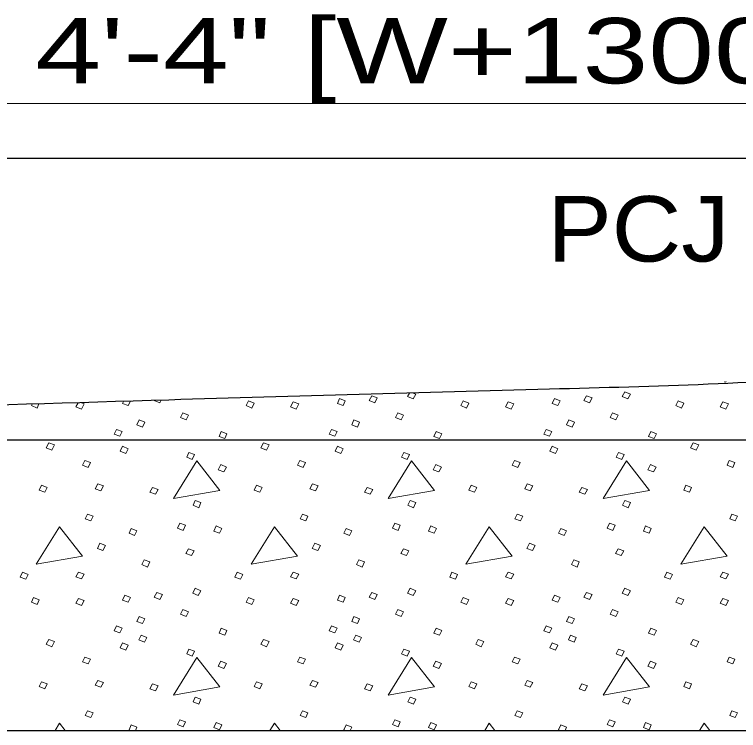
# Model space of a CAD drawing. Extents: x 1083.1 to 1123, y 697.4 to 741.4.
# Drawn here: x 1091.119 to 1092.844, y 699.494 to 701.202 of the extents above; entities that cross this region are included whole.
import ezdxf

# ---------------------------------------------------------------- set-up
doc = ezdxf.new("R2010")
doc.units = 0
doc.header["$LTSCALE"] = 0.062
doc.layers.add('1', color=7, linetype='Continuous', lineweight=13)

msp = doc.modelspace()

# ---------------------------------------------------------------- linework, layer by layer
at = {"layer": '1'}
for p, q in [((1094.45983, 700.98917), (1088.74, 700.98917)), ((1091.22658, 699.51175), (1091.21583, 699.49442)), ((1091.24008, 699.49442), (1091.22658, 699.51175)), ((1091.73842, 699.51175), (1091.72767, 699.49442)), ((1091.75192, 699.49442), (1091.73842, 699.51175)), ((1092.25033, 699.51175), (1092.2395, 699.49442)), ((1092.26375, 699.49442), (1092.25033, 699.51175)), ((1092.76217, 699.51175), (1092.75142, 699.49442)), ((1092.77567, 699.49442), (1092.76217, 699.51175))]:
    msp.add_line(p, q, dxfattribs=at)
at = {"layer": '1', "lineweight": 25}
msp.add_line((1095.16083, 700.18692), (1088.74, 700.18692), dxfattribs=at)
for points in [[(1094.45983, 700.85858), (1092.14192, 700.85858), (1088.75442, 700.85858)], [(1088.02083, 699.97467), (1088.02083, 699.49442), (1095.16083, 699.49442)]]:
    msp.add_lwpolyline(points, dxfattribs=at)
at = {"layer": '1'}
for points in [[(1092.81517, 700.32633), (1092.81425, 700.32467), (1092.8105, 700.32608)], [(1092.06892, 700.29908), (1092.07517, 700.29642), (1092.06892, 700.28508), (1092.05542, 700.29075), (1092.05992, 700.29875)], [(1091.27642, 700.27608), (1091.28492, 700.273), (1091.27867, 700.26083), (1091.26517, 700.2665), (1091.27042, 700.27592)], [(1091.39517, 700.27967), (1091.39, 700.26892), (1091.37658, 700.27383), (1091.379, 700.27917)], [(1091.46875, 700.28192), (1091.46542, 700.27542), (1091.452, 700.28108), (1091.45217, 700.28142)], [(1091.17733, 700.27308), (1091.17267, 700.26325), (1091.15925, 700.26892), (1091.16092, 700.27258)], [(1091.39642, 699.49442), (1091.39183, 699.49642), (1091.39717, 699.50767)], [(1091.39717, 699.50767), (1091.41067, 699.50208), (1091.40708, 699.49442)], [(1091.90825, 699.49442), (1091.90367, 699.49642), (1091.90908, 699.50767)], [(1091.90908, 699.50767), (1091.9225, 699.50208), (1091.91892, 699.49442)], [(1092.42008, 699.49442), (1092.4155, 699.49642), (1092.42092, 699.50767)], [(1092.42092, 699.50767), (1092.43442, 699.50208), (1092.43083, 699.49442)]]:
    msp.add_lwpolyline(points, dxfattribs=at)
for points in [[(1091.97017, 700.29242), (1091.98358, 700.2875), (1091.97733, 700.27542), (1091.96383, 700.28108)], [(1092.482, 700.29242), (1092.49542, 700.2875), (1092.48917, 700.27542), (1092.47567, 700.28108)], [(1092.57358, 700.30208), (1092.58708, 700.29642), (1092.58075, 700.28508), (1092.56733, 700.29075)], [(1091.6765, 700.28025), (1091.68992, 700.27458), (1091.68458, 700.26325), (1091.67108, 700.26892)], [(1091.78333, 700.27783), (1091.79683, 700.273), (1091.7905, 700.26083), (1091.77708, 700.2665)], [(1091.89383, 700.28592), (1091.90725, 700.28025), (1091.90192, 700.26892), (1091.88842, 700.27383)], [(1092.18833, 700.28025), (1092.20183, 700.27458), (1092.19642, 700.26325), (1092.18292, 700.26892)], [(1092.29517, 700.27783), (1092.30867, 700.273), (1092.30242, 700.26083), (1092.28892, 700.2665)], [(1092.40567, 700.28592), (1092.41917, 700.28025), (1092.41375, 700.26892), (1092.40025, 700.27383)], [(1092.70017, 700.28025), (1092.71367, 700.27458), (1092.70825, 700.26325), (1092.69483, 700.26892)], [(1092.80708, 700.27783), (1092.8205, 700.273), (1092.81425, 700.26083), (1092.80075, 700.2665)], [(1091.52025, 700.252), (1091.53367, 700.24633), (1091.52833, 700.235), (1091.51483, 700.24067)], [(1092.03208, 700.252), (1092.04558, 700.24633), (1092.04017, 700.235), (1092.02667, 700.24067)], [(1092.544, 700.252), (1092.55742, 700.24633), (1092.552, 700.235), (1092.53858, 700.24067)], [(1091.41608, 700.235), (1091.4295, 700.22933), (1091.42417, 700.218), (1091.41067, 700.22292)], [(1091.92792, 700.235), (1091.94142, 700.22933), (1091.936, 700.218), (1091.9225, 700.22292)], [(1092.43975, 700.235), (1092.45325, 700.22933), (1092.44783, 700.218), (1092.43442, 700.22292)], [(1091.36217, 700.21242), (1091.37567, 700.2075), (1091.37025, 700.19625), (1091.35683, 700.20108)], [(1091.61183, 700.2075), (1091.62533, 700.20192), (1091.61992, 700.19058), (1091.60642, 700.19542)], [(1091.87408, 700.21242), (1091.8875, 700.2075), (1091.88217, 700.19625), (1091.86867, 700.20108)], [(1092.12367, 700.2075), (1092.13717, 700.20192), (1092.13175, 700.19058), (1092.11833, 700.19542)], [(1092.38592, 700.21242), (1092.39933, 700.2075), (1092.394, 700.19625), (1092.3805, 700.20108)], [(1092.63558, 700.2075), (1092.649, 700.20192), (1092.64367, 700.19058), (1092.63017, 700.19542)], [(1091.20058, 700.18008), (1091.214, 700.17517), (1091.20775, 700.16308), (1091.19425, 700.16875)], [(1091.37658, 700.172), (1091.39, 700.16633), (1091.38467, 700.155), (1091.37117, 700.16067)], [(1091.71242, 700.18008), (1091.72583, 700.17517), (1091.71958, 700.16308), (1091.70608, 700.16875)], [(1091.88842, 700.172), (1091.90192, 700.16633), (1091.8965, 700.155), (1091.883, 700.16067)], [(1092.40025, 700.172), (1092.41375, 700.16633), (1092.40833, 700.155), (1092.39492, 700.16067)], [(1092.73617, 700.18008), (1092.74958, 700.17517), (1092.74333, 700.16308), (1092.72983, 700.16875)], [(1091.53458, 700.15742), (1091.54808, 700.15258), (1091.54267, 700.14042), (1091.52925, 700.14608)], [(1092.0465, 700.15742), (1092.05992, 700.15258), (1092.05458, 700.14042), (1092.04108, 700.14608)], [(1092.55833, 700.15742), (1092.57183, 700.15258), (1092.56642, 700.14042), (1092.55292, 700.14608)], [(1091.28675, 700.138), (1091.30025, 700.13317), (1091.29483, 700.12183), (1091.28133, 700.12675)], [(1091.55342, 700.13725), (1091.49775, 700.0475), (1091.60825, 700.06692)], [(1091.79858, 700.138), (1091.81208, 700.13317), (1091.80667, 700.12183), (1091.79325, 700.12675)], [(1092.06533, 700.13725), (1092.00967, 700.0475), (1092.12008, 700.06692)], [(1092.3105, 700.138), (1092.32392, 700.13317), (1092.31858, 700.12183), (1092.30508, 700.12675)], [(1092.57717, 700.13725), (1092.5215, 700.0475), (1092.63192, 700.06692)], [(1092.82233, 700.138), (1092.83583, 700.13317), (1092.83042, 700.12183), (1092.81692, 700.12675)], [(1091.61092, 700.12833), (1091.62442, 700.12267), (1091.61808, 700.11133), (1091.60467, 700.11625)], [(1092.12275, 700.12833), (1092.13625, 700.12267), (1092.13, 700.11133), (1092.1165, 700.11625)], [(1092.63467, 700.12833), (1092.64808, 700.12267), (1092.64183, 700.11133), (1092.62833, 700.11625)], [(1091.1835, 700.079), (1091.19692, 700.07417), (1091.19158, 700.06283), (1091.17808, 700.06775)], [(1091.31725, 700.08225), (1091.33075, 700.07742), (1091.3245, 700.06608), (1091.311, 700.07092)], [(1091.4475, 700.07417), (1091.461, 700.06933), (1091.45467, 700.058), (1091.44117, 700.06283)], [(1091.69533, 700.079), (1091.70883, 700.07417), (1091.70342, 700.06283), (1091.68992, 700.06775)], [(1091.82917, 700.08225), (1091.84258, 700.07742), (1091.83633, 700.06608), (1091.82283, 700.07092)], [(1091.95933, 700.07417), (1091.97283, 700.06933), (1091.9665, 700.058), (1091.95308, 700.06283)], [(1092.20717, 700.079), (1092.22067, 700.07417), (1092.21525, 700.06283), (1092.20183, 700.06775)], [(1092.341, 700.08225), (1092.3545, 700.07742), (1092.34817, 700.06608), (1092.33475, 700.07092)], [(1092.47125, 700.07417), (1092.48467, 700.06933), (1092.47842, 700.058), (1092.46492, 700.06283)], [(1092.71908, 700.079), (1092.7325, 700.07417), (1092.72717, 700.06283), (1092.71367, 700.06775)], [(1091.54983, 700.04267), (1091.56333, 700.03783), (1091.55792, 700.02567), (1091.5445, 700.03133)], [(1092.06175, 700.04267), (1092.07517, 700.03783), (1092.06983, 700.02567), (1092.05633, 700.03133)], [(1092.57358, 700.04267), (1092.58708, 700.03783), (1092.58167, 700.02567), (1092.56817, 700.03133)], [(1091.293, 700.01033), (1091.3065, 700.0055), (1091.30108, 699.99417), (1091.28767, 699.999)], [(1091.80492, 700.01033), (1091.81833, 700.0055), (1091.813, 699.99417), (1091.7995, 699.999)], [(1092.31675, 700.01033), (1092.33025, 700.0055), (1092.32483, 699.99417), (1092.31133, 699.999)], [(1092.82858, 700.01033), (1092.84208, 700.0055), (1092.83667, 699.99417), (1092.82325, 699.999)], [(1091.51308, 699.9885), (1091.5265, 699.98367), (1091.52117, 699.97158), (1091.50767, 699.97725)], [(1091.59925, 699.98208), (1091.61275, 699.97642), (1091.60733, 699.96508), (1091.59383, 699.96992)], [(1092.02492, 699.9885), (1092.03842, 699.98367), (1092.033, 699.97158), (1092.0195, 699.97725)], [(1092.11108, 699.98208), (1092.12458, 699.97642), (1092.11917, 699.96508), (1092.10575, 699.96992)], [(1092.53675, 699.9885), (1092.55025, 699.98367), (1092.54483, 699.97158), (1092.53142, 699.97725)], [(1092.623, 699.98208), (1092.63642, 699.97642), (1092.63108, 699.96508), (1092.61758, 699.96992)], [(1091.22658, 699.98042), (1091.17092, 699.89075), (1091.28133, 699.91017)], [(1091.39717, 699.97642), (1091.41067, 699.97075), (1091.40525, 699.95942), (1091.39183, 699.96508)], [(1091.73842, 699.98042), (1091.68275, 699.89075), (1091.79325, 699.91017)], [(1091.90908, 699.97642), (1091.9225, 699.97075), (1091.91717, 699.95942), (1091.90367, 699.96508)], [(1092.25033, 699.98042), (1092.19467, 699.89075), (1092.30508, 699.91017)], [(1092.42092, 699.97642), (1092.43442, 699.97075), (1092.429, 699.95942), (1092.4155, 699.96508)], [(1092.76217, 699.98042), (1092.7065, 699.89075), (1092.81692, 699.91017)], [(1091.32267, 699.94083), (1091.33617, 699.93517), (1091.32983, 699.92383), (1091.31642, 699.92875)], [(1091.8345, 699.94083), (1091.848, 699.93517), (1091.84175, 699.92383), (1091.82825, 699.92875)], [(1092.34642, 699.94083), (1092.35983, 699.93517), (1092.35358, 699.92383), (1092.34008, 699.92875)], [(1091.53367, 699.92792), (1091.54717, 699.92308), (1091.54092, 699.91175), (1091.52742, 699.91658)], [(1092.04558, 699.92792), (1092.059, 699.92308), (1092.05275, 699.91175), (1092.03925, 699.91658)], [(1092.55742, 699.92792), (1092.57092, 699.92308), (1092.56458, 699.91175), (1092.55117, 699.91658)], [(1091.42775, 699.90125), (1091.44117, 699.89642), (1091.43583, 699.88425), (1091.42233, 699.88992)], [(1091.93958, 699.90125), (1091.95308, 699.89642), (1091.94767, 699.88425), (1091.93425, 699.88992)], [(1092.4515, 699.90125), (1092.46492, 699.89642), (1092.4595, 699.88425), (1092.44608, 699.88992)], [(1091.13767, 699.87217), (1091.15117, 699.8665), (1091.14575, 699.85517), (1091.13225, 699.86)], [(1091.2715, 699.87217), (1091.28492, 699.86733), (1091.27867, 699.856), (1091.26517, 699.86083)], [(1091.6495, 699.87217), (1091.663, 699.8665), (1091.65767, 699.85517), (1091.64417, 699.86)], [(1091.78333, 699.87217), (1091.79683, 699.86733), (1091.7905, 699.856), (1091.77708, 699.86083)], [(1092.16142, 699.87217), (1092.17492, 699.8665), (1092.1695, 699.85517), (1092.156, 699.86)], [(1092.29517, 699.87217), (1092.30867, 699.86733), (1092.30242, 699.856), (1092.28892, 699.86083)], [(1092.67325, 699.87217), (1092.68675, 699.8665), (1092.68133, 699.85517), (1092.66792, 699.86)], [(1092.80708, 699.87217), (1092.8205, 699.86733), (1092.81425, 699.856), (1092.80075, 699.86083)], [(1091.54983, 699.83342), (1091.56333, 699.82775), (1091.557, 699.81642), (1091.54358, 699.82208)], [(1092.06175, 699.83342), (1092.07517, 699.82775), (1092.06892, 699.81642), (1092.05542, 699.82208)], [(1092.57358, 699.83342), (1092.58708, 699.82775), (1092.58075, 699.81642), (1092.56733, 699.82208)], [(1091.16458, 699.81158), (1091.17808, 699.80592), (1091.17267, 699.79458), (1091.15925, 699.80025)], [(1091.2715, 699.80908), (1091.28492, 699.80425), (1091.27867, 699.79217), (1091.26517, 699.79783)], [(1091.38192, 699.81725), (1091.39542, 699.81158), (1091.39, 699.80025), (1091.37658, 699.80508)], [(1091.45825, 699.82367), (1091.47175, 699.81883), (1091.46542, 699.80667), (1091.452, 699.81233)], [(1091.6765, 699.81158), (1091.68992, 699.80592), (1091.68458, 699.79458), (1091.67108, 699.80025)], [(1091.78333, 699.80908), (1091.79683, 699.80425), (1091.7905, 699.79217), (1091.77708, 699.79783)], [(1091.89383, 699.81725), (1091.90725, 699.81158), (1091.90192, 699.80025), (1091.88842, 699.80508)], [(1091.97017, 699.82367), (1091.98358, 699.81883), (1091.97733, 699.80667), (1091.96383, 699.81233)], [(1092.18833, 699.81158), (1092.20183, 699.80592), (1092.19642, 699.79458), (1092.18292, 699.80025)], [(1092.29517, 699.80908), (1092.30867, 699.80425), (1092.30242, 699.79217), (1092.28892, 699.79783)], [(1092.40567, 699.81725), (1092.41917, 699.81158), (1092.41375, 699.80025), (1092.40025, 699.80508)], [(1092.482, 699.82367), (1092.49542, 699.81883), (1092.48917, 699.80667), (1092.47567, 699.81233)], [(1092.70017, 699.81158), (1092.71367, 699.80592), (1092.70825, 699.79458), (1092.69483, 699.80025)], [(1092.80708, 699.80908), (1092.8205, 699.80425), (1092.81425, 699.79217), (1092.80075, 699.79783)], [(1091.52025, 699.78325), (1091.53367, 699.77758), (1091.52833, 699.76625), (1091.51483, 699.77192)], [(1092.03208, 699.78325), (1092.04558, 699.77758), (1092.04017, 699.76625), (1092.02667, 699.77192)], [(1092.544, 699.78325), (1092.55742, 699.77758), (1092.552, 699.76625), (1092.53858, 699.77192)], [(1091.41608, 699.76625), (1091.4295, 699.76067), (1091.42417, 699.74933), (1091.41067, 699.75417)], [(1091.92792, 699.76625), (1091.94142, 699.76067), (1091.936, 699.74933), (1091.9225, 699.75417)], [(1092.43975, 699.76625), (1092.45325, 699.76067), (1092.44783, 699.74933), (1092.43442, 699.75417)], [(1091.36217, 699.74367), (1091.37567, 699.73883), (1091.37025, 699.7275), (1091.35683, 699.73233)], [(1091.87408, 699.74367), (1091.8875, 699.73883), (1091.88217, 699.7275), (1091.86867, 699.73233)], [(1092.38592, 699.74367), (1092.39933, 699.73883), (1092.394, 699.7275), (1092.3805, 699.73233)], [(1091.61183, 699.73883), (1091.62533, 699.73317), (1091.61992, 699.72183), (1091.60642, 699.72667)], [(1092.12367, 699.73883), (1092.13717, 699.73317), (1092.13175, 699.72183), (1092.11833, 699.72667)], [(1092.63558, 699.73883), (1092.649, 699.73317), (1092.64367, 699.72183), (1092.63017, 699.72667)], [(1091.20058, 699.71133), (1091.214, 699.7065), (1091.20775, 699.69433), (1091.19425, 699.7)], [(1091.42058, 699.72183), (1091.434, 699.71617), (1091.42867, 699.70492), (1091.41517, 699.7105)], [(1091.71242, 699.71133), (1091.72583, 699.7065), (1091.71958, 699.69433), (1091.70608, 699.7)], [(1091.93242, 699.72183), (1091.94592, 699.71617), (1091.9405, 699.70492), (1091.927, 699.7105)], [(1092.22425, 699.71133), (1092.23775, 699.7065), (1092.23142, 699.69433), (1092.218, 699.7)], [(1092.44425, 699.72183), (1092.45775, 699.71617), (1092.45233, 699.70492), (1092.43892, 699.7105)], [(1092.73617, 699.71133), (1092.74958, 699.7065), (1092.74333, 699.69433), (1092.72983, 699.7)], [(1091.37658, 699.70325), (1091.39, 699.69758), (1091.38467, 699.68625), (1091.37117, 699.69192)], [(1091.53458, 699.68875), (1091.54808, 699.68383), (1091.54267, 699.67175), (1091.52925, 699.67742)], [(1091.88842, 699.70325), (1091.90192, 699.69758), (1091.8965, 699.68625), (1091.883, 699.69192)], [(1092.0465, 699.68875), (1092.05992, 699.68383), (1092.05458, 699.67175), (1092.04108, 699.67742)], [(1092.40025, 699.70325), (1092.41375, 699.69758), (1092.40833, 699.68625), (1092.39492, 699.69192)], [(1092.55833, 699.68875), (1092.57183, 699.68383), (1092.56642, 699.67175), (1092.55292, 699.67742)], [(1091.28675, 699.66933), (1091.30025, 699.6645), (1091.29483, 699.65317), (1091.28133, 699.658)], [(1091.55342, 699.6685), (1091.49775, 699.57883), (1091.60825, 699.59825)], [(1091.61092, 699.65967), (1091.62442, 699.654), (1091.61808, 699.64267), (1091.60467, 699.6475)], [(1091.79858, 699.66933), (1091.81208, 699.6645), (1091.80667, 699.65317), (1091.79325, 699.658)], [(1092.06533, 699.6685), (1092.00967, 699.57883), (1092.12008, 699.59825)], [(1092.12275, 699.65967), (1092.13625, 699.654), (1092.13, 699.64267), (1092.1165, 699.6475)], [(1092.3105, 699.66933), (1092.32392, 699.6645), (1092.31858, 699.65317), (1092.30508, 699.658)], [(1092.57717, 699.6685), (1092.5215, 699.57883), (1092.63192, 699.59825)], [(1092.63467, 699.65967), (1092.64808, 699.654), (1092.64183, 699.64267), (1092.62833, 699.6475)], [(1092.82233, 699.66933), (1092.83583, 699.6645), (1092.83042, 699.65317), (1092.81692, 699.658)], [(1091.1835, 699.61033), (1091.19692, 699.6055), (1091.19158, 699.59417), (1091.17808, 699.599)], [(1091.31725, 699.61358), (1091.33075, 699.60875), (1091.3245, 699.59742), (1091.311, 699.60225)], [(1091.4475, 699.6055), (1091.461, 699.60067), (1091.45467, 699.58933), (1091.44117, 699.59417)], [(1091.69533, 699.61033), (1091.70883, 699.6055), (1091.70342, 699.59417), (1091.68992, 699.599)], [(1091.82917, 699.61358), (1091.84258, 699.60875), (1091.83633, 699.59742), (1091.82283, 699.60225)], [(1091.95933, 699.6055), (1091.97283, 699.60067), (1091.9665, 699.58933), (1091.95308, 699.59417)], [(1092.20717, 699.61033), (1092.22067, 699.6055), (1092.21525, 699.59417), (1092.20183, 699.599)], [(1092.341, 699.61358), (1092.3545, 699.60875), (1092.34817, 699.59742), (1092.33475, 699.60225)], [(1092.47125, 699.6055), (1092.48467, 699.60067), (1092.47842, 699.58933), (1092.46492, 699.59417)], [(1092.71908, 699.61033), (1092.7325, 699.6055), (1092.72717, 699.59417), (1092.71367, 699.599)], [(1091.54983, 699.574), (1091.56333, 699.56908), (1091.55792, 699.557), (1091.5445, 699.56267)], [(1092.06175, 699.574), (1092.07517, 699.56908), (1092.06983, 699.557), (1092.05633, 699.56267)], [(1092.57358, 699.574), (1092.58708, 699.56908), (1092.58167, 699.557), (1092.56817, 699.56267)], [(1091.293, 699.54167), (1091.3065, 699.53675), (1091.30108, 699.5255), (1091.28767, 699.53033)], [(1091.80492, 699.54167), (1091.81833, 699.53675), (1091.813, 699.5255), (1091.7995, 699.53033)], [(1092.31675, 699.54167), (1092.33025, 699.53675), (1092.32483, 699.5255), (1092.31133, 699.53033)], [(1092.82858, 699.54167), (1092.84208, 699.53675), (1092.83667, 699.5255), (1092.82325, 699.53033)], [(1091.51308, 699.51983), (1091.5265, 699.515), (1091.52117, 699.50283), (1091.50767, 699.5085)], [(1092.02492, 699.51983), (1092.03842, 699.515), (1092.033, 699.50283), (1092.0195, 699.5085)], [(1092.53675, 699.51983), (1092.55025, 699.515), (1092.54483, 699.50283), (1092.53142, 699.5085)], [(1091.59925, 699.51333), (1091.61275, 699.50767), (1091.60733, 699.49642), (1091.59383, 699.50125)], [(1092.11108, 699.51333), (1092.12458, 699.50767), (1092.11917, 699.49642), (1092.10575, 699.50125)], [(1092.623, 699.51333), (1092.63642, 699.50767), (1092.63108, 699.49642), (1092.61758, 699.50125)]]:
    msp.add_lwpolyline(points, close=True, dxfattribs=at)
at = {"layer": '1', "lineweight": 25}
msp.add_spline([(1093.41108, 700.37683), (1093.14842, 700.34575), (1092.39425, 700.30808), (1091.48667, 700.28242), (1090.13167, 700.23908), (1088.74, 700.18692)], degree=3, dxfattribs=at)

# ---------------------------------------------------------------- texts
at = {"layer": '1'}
for s, width, p in [('W + 4\'-4" [W+1300]', 1.35, (1090.58175, 701.03725)), ('PCJ', 1.1, (1092.38908, 700.6125))]:
    msp.add_text(s, height=0.156, dxfattribs=dict(at, width=width)).set_placement(p)

doc.saveas('drawing.dxf')
